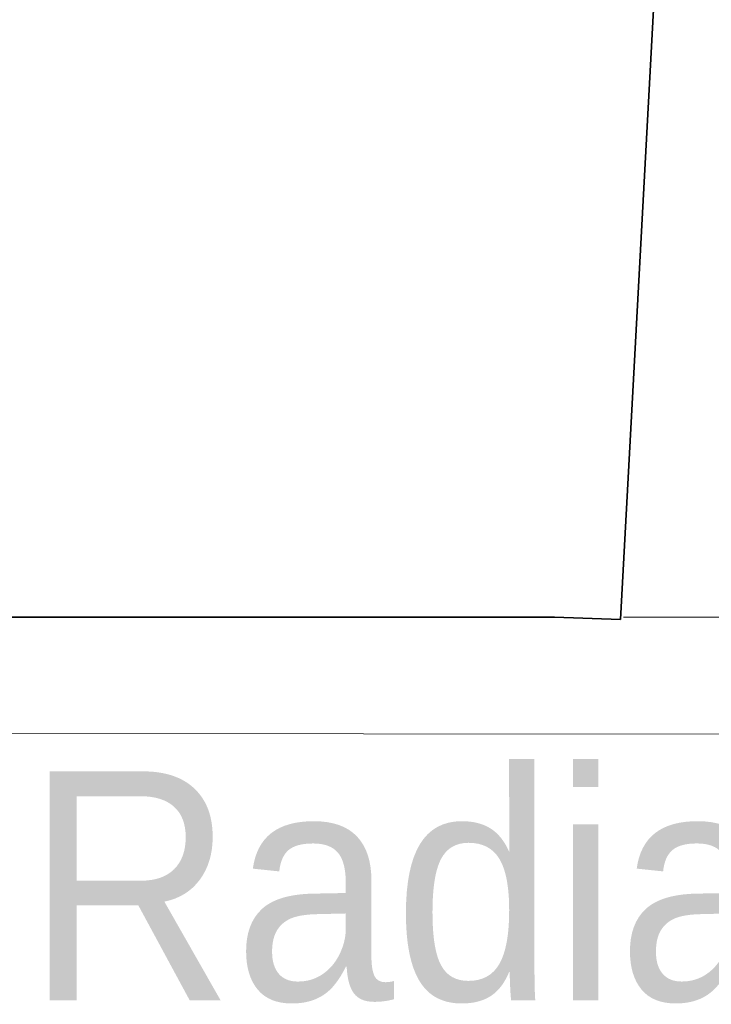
# Model space of a CAD drawing. Extents: x -223 to 557, y -138 to 606.
# Tile 288 of 347: x 192.1 to 198.15, y 351.9 to 360.5. Entities that reach past the tile are written whole.
import ezdxf
from ezdxf.lldxf.tags import DXFTag

# ---------------------------------------------------------------- set-up
doc = ezdxf.new("R2010")
doc.units = 0
doc.layers.get('0').update_dxf_attribs({"lineweight": 35})
for name, color, linetype, lineweight in [('5_EG-AUSBAU', 7, 'Continuous', 25), ('5_EG-BESTAND', 7, 'Continuous', 25), ('H_Heizkoerpertext', 7, 'Continuous', 35)]:
    doc.layers.add(name, color=color, linetype=linetype, lineweight=lineweight)
doc.layers.add('H_Heizkoerper', color=1, linetype='Continuous', lineweight=35, true_color=0xff0000)
doc.styles.get("Standard").update_dxf_attribs({"font": 'arial.ttf'})
tags = doc.linetypes.add('PUNKT2_S9', pattern=[0.0005, 0, -0.0005]).pattern_tags.tags
tags[6:7] = [DXFTag(74, 4), DXFTag(75, 0), DXFTag(340, '0'), DXFTag(46, 1.0), DXFTag(50, 0.0), DXFTag(44, 0.0), DXFTag(45, 0.0)]
tags[4:5] = [DXFTag(74, 4), DXFTag(75, 0), DXFTag(340, '0'), DXFTag(46, 1.0), DXFTag(50, 0.0), DXFTag(44, 0.0), DXFTag(45, 0.0)]

# ---------------------------------------------------------------- blocks, each defined once
blk = doc.blocks.new('Referenz-A07ALDUO1N', base_point=(-167.6747, -99.33))
at = {"layer": '5_EG-AUSBAU', "color": 0, "lineweight": 13}
blk.add_line((175.3921, 354.2731), (198.2989, 354.2588), dxfattribs=at)
at = {"layer": '5_EG-BESTAND', "color": 0, "lineweight": 35}
for p, q in [((197.3528, 355.2594), (197.7409, 362.4633)), ((165.3918, 355.2794), (196.7756, 355.2794)), ((196.7756, 355.2794), (197.3528, 355.2594))]:
    blk.add_line(p, q, dxfattribs=at)
at = {"layer": '5_EG-BESTAND', "color": 0, "linetype": 'PUNKT2_S9', "lineweight": 13, "ltscale": 0.13}
blk.add_line((197.3794, 355.2794), (221.1275, 355.2794), dxfattribs=at)
blk = doc.blocks.new('Heizkörper-A07ALDV01N', base_point=(190.4813, 350.2574))
at = {"layer": 'H_Heizkoerpertext', "linetype": 'ByBlock', "lineweight": -2, "ltscale": 0.35, "insert": (192.1568, 353.9327), "char_height": 2, "attachment_point": 1, "rotation": 0.00373}
blk.add_mtext('{\\W0.9;\\fArial;Radiavector ZRV 900 828 210}', dxfattribs=at)

msp = doc.modelspace()

# ---------------------------------------------------------------- block references
at = {"color": 251, "lineweight": 25, "ltscale": 0.25, "true_color": 0x585858}
msp.add_blockref('Referenz-A07ALDUO1N', (-167.6747, -99.33), dxfattribs=at)
at = {"layer": 'H_Heizkoerper', "ltscale": 0.35}
msp.add_blockref('Heizkörper-A07ALDV01N', (190.4813, 350.2574), dxfattribs=at)

doc.saveas('drawing.dxf')
